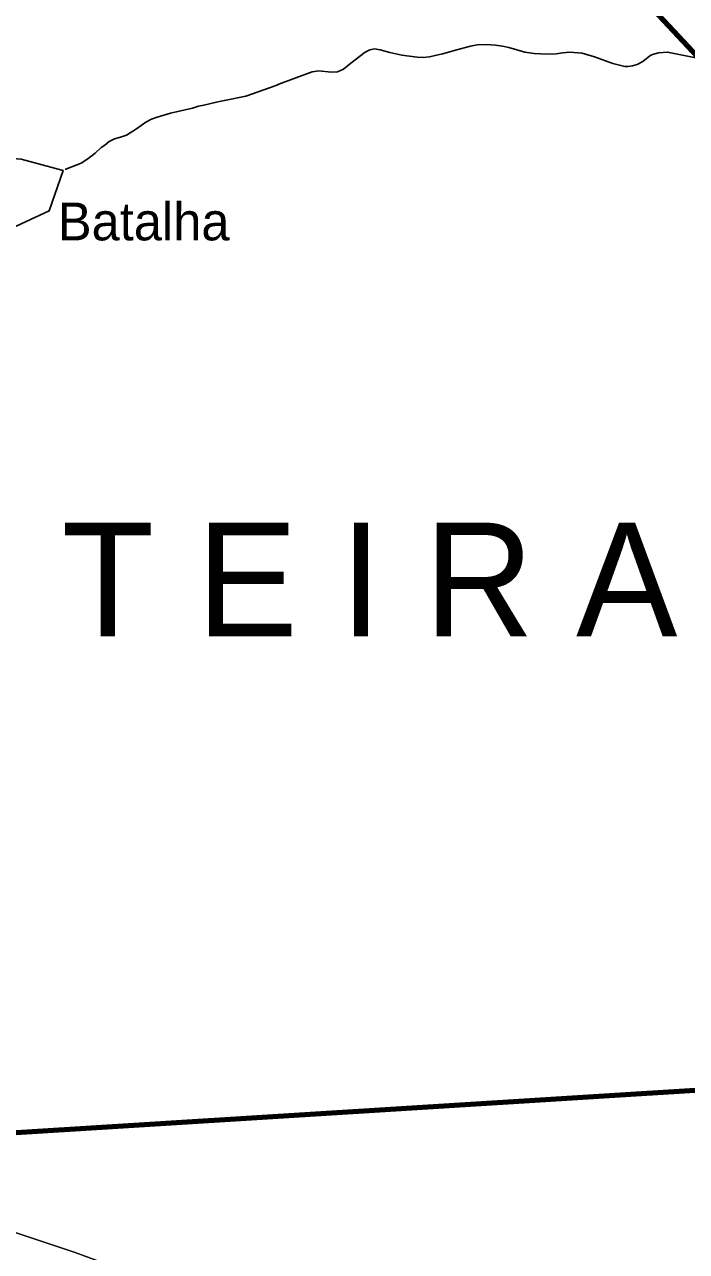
# Model space of a CAD drawing. Extents: x -1643653 to 4543381, y 1624270 to 13878484.
# Drawn here: x 706171 to 714916, y 8915829 to 8932043 of the extents above; entities that cross this region are included whole.
import ezdxf
from ezdxf.enums import TextEntityAlignment as Align

# ---------------------------------------------------------------- set-up
doc = ezdxf.new("R2010")
doc.units = 0
doc.header["$LTSCALE"] = 200
for name, color, linetype, lineweight in [('12', 7, 'Continuous', 25), ('21', 7, 'Continuous', 25), ('57', 7, 'Continuous', 13), ('58', 7, 'Continuous', 13), ('60', 7, 'Continuous', 13), ('9', 7, 'Continuous', 90)]:
    doc.layers.add(name, color=color, linetype=linetype, lineweight=lineweight)
doc.layers.add('41', color=7, linetype='Continuous')
doc.layers.add('42', color=7, linetype='Continuous')

msp = doc.modelspace()

# ---------------------------------------------------------------- linework, layer by layer
at = {"layer": '12'}
for points in [[(709408.8, 8931206.7), (709506, 8931244.1), (709530.5, 8931254.4), (709718.5, 8931325.6), (709756.5, 8931340.2), (709970.9, 8931418.8), (710057.5, 8931433), (710222.4, 8931413.2), (710303.9, 8931419.1), (710382.8, 8931452.2), (710482.4, 8931530.5), (710672.9, 8931677.7), (710731.3, 8931706.9)], [(710731.3, 8931706.9), (710792.4, 8931720.3), (710870, 8931709.1), (710995.6, 8931673.3), (711155.5, 8931637), (711358.4, 8931611), (711439, 8931609.2), (711519.6, 8931616.5), (711595.6, 8931631.9), (711691.4, 8931654.4), (711758.3, 8931674.8), (711801.8, 8931686.3), (711865.2, 8931703.9)], [(711865.2, 8931703.9), (712062.8, 8931758.7), (712149.2, 8931774.2), (712270.1, 8931781.1), (712394.1, 8931770.4), (712486.3, 8931756.9), (712570, 8931737.7), (712782.6, 8931677.3), (712904.8, 8931658.7), (713073.1, 8931649.7), (713192.9, 8931656.7), (713282.3, 8931671.3), (713370.2, 8931678.6), (713537.4, 8931664.2), (713701.3, 8931615.9), (713941.9, 8931526.7), (714100.3, 8931490.7), (714142.1, 8931488.3), (714201.7, 8931495.9), (714265.5, 8931516.4), (714337.6, 8931556.1), (714431.9, 8931628.3), (714468.7, 8931648.4), (714547.9, 8931667.9), (714667.4, 8931678.5), (715103.5, 8931588.9)], [(708723.4, 8931020.2), (708811.5, 8931041), (709092.4, 8931097.6), (709408.8, 8931206.7)], [(707006.6, 8930266.8), (707103.7, 8930343), (707184.8, 8930419.8), (707230.2, 8930449.4), (707290.2, 8930499.3), (707360.5, 8930533.4), (707440.2, 8930552.8), (707519.1, 8930582), (707648.7, 8930663), (707774.6, 8930753.3), (707847.3, 8930792.2), (707921.9, 8930818.9), (708100.7, 8930870.7), (708389.3, 8930937.4), (708468.4, 8930964.3), (708541.7, 8930977.4), (708723.4, 8931020.2)], [(706708.4, 8930134.1), (706715.6, 8930134.1), (706921.2, 8930211.8), (707006.6, 8930266.8)]]:
    msp.add_lwpolyline(points, dxfattribs=at)
at = {"layer": '21'}
msp.add_lwpolyline([(706124.6, 8930262.6), (705772.7, 8930291), (705798.2, 8930406.1), (705622.6, 8930367.7), (705604.9, 8930160.7), (705235.9, 8930107), (705266.5, 8930017.5), (704872.7, 8929859.6), (704949.4, 8929648.4), (705414.2, 8929583), (706002.8, 8929352.6), (706496.2, 8929580.5), (706680.1, 8930116.3)], close=True, dxfattribs=at)
at = {"layer": '57'}
for points in [[(689144, 8929202.5), (689669.2, 8928966.4), (689587, 8928308.8), (689587, 8927486.9), (690079.9, 8927240.3), (690244.2, 8926336.2), (690041, 8925616.5), (691577.3, 8925190.3), (692490.7, 8922452), (693614.1, 8922073.4), (696284, 8920209.5), (699037.6, 8918613.1), (702263.2, 8917164.2), (705288.9, 8916332.9), (706839.2, 8915815.2), (708400.1, 8915239.8), (709632.4, 8914171.3), (710536.1, 8912363), (711686.2, 8911212.3), (712836.4, 8910225.9), (714150.8, 8909075.2), (715793.9, 8908335.5)], [(715793.9, 8908335.5), (714150.8, 8909075.2), (712836.4, 8910225.9), (711686.2, 8911212.3), (710536.1, 8912363), (709632.4, 8914171.3), (708400.1, 8915239.8), (706839.2, 8915815.2), (705288.9, 8916332.9), (702263.2, 8917164.2), (699037.6, 8918613.1), (696284, 8920209.5), (693614.1, 8922073.4), (692490.7, 8922452), (691577.3, 8925190.3), (690041, 8925616.5), (690244.2, 8926336.2), (690079.9, 8927240.3), (689587, 8927486.9), (689587, 8928308.8), (689669.2, 8928966.4), (689144, 8929202.5)]]:
    msp.add_lwpolyline(points, dxfattribs=at)
at = {"layer": '58'}
msp.add_lwpolyline([(689144, 8929202.5), (689669.2, 8928966.4), (689587, 8928308.8), (689627.4, 8927720.4), (689993.2, 8927106.3), (690118.7, 8926721.2), (690041, 8925616.5), (691751.9, 8925025.5), (691997.1, 8924315.7), (691944.4, 8923370.1), (692490.7, 8922452), (693614.1, 8922073.4), (696284, 8920209.5), (699037.6, 8918613.1), (702263.2, 8917164.2), (705288.9, 8916332.9), (706839.2, 8915815.2), (708400.1, 8915239.8), (709632.4, 8914171.3), (710536.1, 8912363), (711686.2, 8911212.3), (712836.4, 8910225.9), (714150.8, 8909075.2), (715793.9, 8908335.5)], dxfattribs=at)
at = {"layer": '60', "lineweight": 25}
msp.add_spline([(814781, 9009175.5), (814787.2, 9009173.4), (814796.9, 9009173.4), (814799.4, 9009172.4), (814805.1, 9009174.5), (814805.6, 9009176.5), (814811.7, 9009179.5), (814811.7, 9009179.5), (814801.5, 9009181), (814790.7, 9009181.5), (814784.1, 9009183.1), (814777.4, 9009185.1), (814778.4, 9009175.5)], degree=3, dxfattribs=at)
at = {"layer": '9'}
for p, q in [((710319.1, 8936704.6), (720989.4, 8925252.2)), ((702263.2, 8917164.2), (717332.2, 8918103.3))]:
    msp.add_line(p, q, dxfattribs=at)

# ---------------------------------------------------------------- texts
at = {"layer": '41'}
msp.add_text('Batalha', height=500, dxfattribs=at).set_placement((706611.1, 8929191.2))
at = {"layer": '42'}
msp.add_text('B A C I A  L E I T E I R A', height=1500, dxfattribs=at).set_placement((703704.8, 8923960), align=Align.CENTER)

doc.saveas('drawing.dxf')
